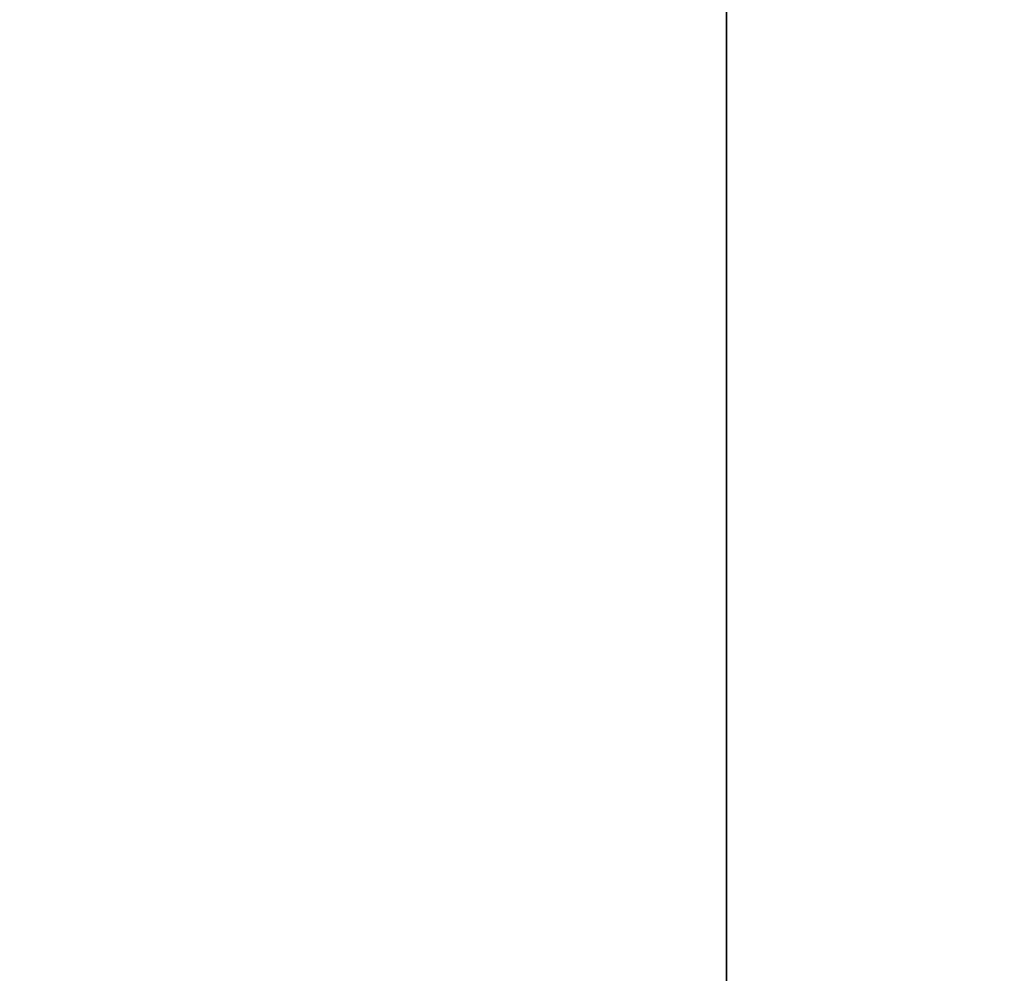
# Model space of a CAD drawing. Extents: x 0 to 80, y 0 to 80.
# Tile 419 of 656: x 9.231 to 9.247, y 35.3912 to 35.4067. Entities that reach past the tile are written whole.
import ezdxf

# ---------------------------------------------------------------- set-up
doc = ezdxf.new("R2010")
doc.units = 0
doc.header["$LTSCALE"] = 25.4
doc.layers.get('0').update_dxf_attribs({"color": 13, "linetype": 'CONTINUOUS'})

# ---------------------------------------------------------------- blocks, each defined once
blk = doc.blocks.new('ORBIT-I-KINKIET-20-7806-78')
at = {"color": 7}
blk.add_line((25.639109, 35.64608, 302.809326), (25.639109, 35.76836, 302.809326), dxfattribs=at)
mesh = blk.add_polyface(dxfattribs=at)
corners = [(25.935089, 35.76836, 344.928497), (25.202963, 35.64608, 344.543243), (25.935089, 35.64608, 344.928497)]
mesh.append_faces([[corners[k] for k in face] for face in [(0, 1, 2)]], dxfattribs={"color": 7})
mesh = blk.add_polyface(dxfattribs=at)
corners = [(25.935089, 35.76836, 344.928497), (25.202963, 35.76836, 344.543243), (25.202963, 35.64608, 344.543243)]
mesh.append_faces([[corners[k] for k in face] for face in [(0, 1, 2)]], dxfattribs={"color": 7})
mesh = blk.add_polyface(dxfattribs=at)
corners = [(25.559353, 35.76836, 303.604736), (25.639109, 35.64608, 302.809326), (25.559353, 35.64608, 303.604736)]
mesh.append_faces([[corners[k] for k in face] for face in [(0, 1, 2)]], dxfattribs={"color": 7})
mesh = blk.add_polyface(dxfattribs=at)
corners = [(25.639109, 35.76836, 302.809326), (25.639109, 35.64608, 302.809326), (25.559353, 35.76836, 303.604736)]
mesh.append_faces([[corners[k] for k in face] for face in [(0, 1, 2)]], dxfattribs={"color": 7})

msp = doc.modelspace()

# ---------------------------------------------------------------- block references
at = {"color": 0}
msp.add_blockref('ORBIT-I-KINKIET-20-7806-78', (-16.396614, -0.346078, -57.5), dxfattribs=at)

doc.saveas('drawing.dxf')
